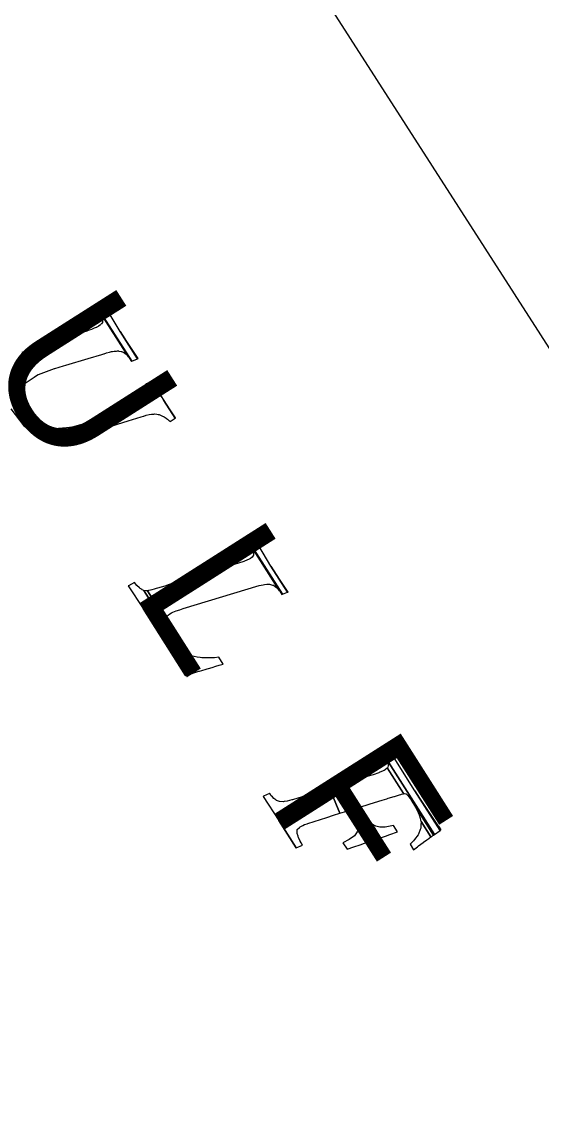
# Model space of a CAD drawing. Extents: x 3962991 to 3983549, y 181631 to 204078.
# Drawn here: x 3980783 to 3981131, y 189837 to 190573 of the extents above; entities that cross this region are included whole.
import ezdxf

# ---------------------------------------------------------------- set-up
doc = ezdxf.new("R2010")
doc.units = 0
for name, color, linetype in [('V-ANNO-MASK', 7, 'Continuous'), ('V-ANNO-MASK2', 7, 'Continuous'), ('V-GRID-FRAM', 7, 'Continuous'), ('V-RIVR-IDEN', 7, 'Continuous')]:
    doc.layers.add(name, color=color, linetype=linetype)

msp = doc.modelspace()

# ---------------------------------------------------------------- linework, layer by layer
at = {"layer": 'V-ANNO-MASK2'}
msp.add_lwpolyline([(3980775.18, 190314.39), (3980783.9, 190302.88), (3980786.96, 190301.11), (3980796.33, 190295.7), (3980784.93, 190313.63), (3980784.25, 190316.05), (3980784.06, 190316.75), (3980783.44, 190318.96), (3980782.27, 190323.18), (3980784.14, 190329.09), (3980784.61, 190330.56), (3980784.96, 190331.6), (3980790.97, 190335.59), (3980792.43, 190336.55), (3980793.63, 190337.33), (3980793.76, 190337.41), (3980804.51, 190341.34), (3980804.69, 190341.4), (3980810.6, 190343.17), (3980812.17, 190343.63), (3980827.12, 190348.08), (3980827.12, 190348.09), (3980836.08, 190350.76), (3980837.6, 190351.2), (3980837.66, 190351.22), (3980839.38, 190351.74), (3980841.25, 190352.29), (3980842.73, 190352.73), (3980842.76, 190352.74), (3980843.26, 190352.81), (3980844.34, 190352.96), (3980844.69, 190352.98), (3980846.08, 190353.06), (3980846.78, 190353.09), (3980847.3, 190353.12), (3980847.59, 190353.05), (3980849.02, 190352.72), (3980849.36, 190352.65), (3980849.9, 190352.53), (3980850.16, 190352.46), (3980851.49, 190351.55), (3980851.48, 190351.56), (3980851.74, 190351.38), (3980852.38, 190350.94), (3980852.64, 190350.76), (3980853.36, 190349.91), (3980853.95, 190349.21), (3980835.47, 190378.26), (3980835.66, 190377.73), (3980835.89, 190377.09), (3980836.08, 190376.56), (3980836.55, 190375.26), (3980836.74, 190374.74), (3980836.7, 190373.62), (3980836.69, 190373.3), (3980836.66, 190372.6), (3980836.65, 190372.17), (3980835.96, 190371.35), (3980835.81, 190371.18), (3980835.51, 190370.81), (3980835.1, 190370.32), (3980834.05, 190369.72), (3980833.78, 190369.57), (3980832.92, 190369.06), (3980832.53, 190368.83), (3980832.5, 190368.82), (3980831.09, 190368.27), (3980829.31, 190367.57), (3980827.62, 190367), (3980827.56, 190366.98), (3980826.1, 190366.46), (3980817.18, 190363.71), (3980802.31, 190359.14), (3980800.75, 190358.65), (3980794.87, 190356.83), (3980794.69, 190356.77), (3980784.06, 190352.65), (3980783.92, 190352.6), (3980782.57, 190352.06)], dxfattribs=at)
for points in [[(3980834.44, 190380.11), (3980835.48, 190378.24), (3980853.94, 190349.22), (3980854.53, 190348.52), (3980856.07, 190346.09), (3980856.1, 190346.11), (3980856.21, 190346.16), (3980833.13, 190382.44), (3980834.18, 190380.58)], [(3980833.19, 190382.46), (3980833.14, 190382.43), (3980856.21, 190346.16), (3980856.27, 190346.18), (3980859.96, 190347.77), (3980860.05, 190347.81), (3980848.35, 190366.21), (3980837.64, 190384), (3980837.14, 190383.82), (3980837.05, 190383.8)], [(3980860.47, 190347.99), (3980848.35, 190366.21), (3980860.05, 190347.81)], [(3980789.91, 190307.15), (3980784.93, 190313.63), (3980796.32, 190295.72), (3980797.69, 190294.92), (3980797.94, 190294.93), (3980798.72, 190294.94), (3980800.21, 190294.97), (3980805.77, 190295.1), (3980807.15, 190295.13), (3980808.14, 190295.15), (3980816.57, 190295.33), (3980818.33, 190295.84), (3980819.76, 190296.24), (3980819.91, 190296.28), (3980831.14, 190299.47), (3980831.13, 190299.49), (3980831.32, 190299.53), (3980837.28, 190301.22), (3980838.86, 190301.67), (3980853.72, 190306.26), (3980853.71, 190306.27), (3980862.63, 190309.02), (3980864.14, 190309.47), (3980864.13, 190309.48), (3980864.2, 190309.49), (3980865.93, 190309.98), (3980867.83, 190310.51), (3980869.47, 190310.69), (3980869.5, 190310.69), (3980870, 190310.76), (3980871.11, 190310.87), (3980871.45, 190310.91), (3980873.03, 190310.69), (3980873.81, 190310.58), (3980874.41, 190310.49), (3980874.68, 190310.45), (3980876.38, 190309.7), (3980876.78, 190309.52), (3980877.44, 190309.22), (3980877.82, 190308.96), (3980879.16, 190308.05), (3980879.41, 190307.87), (3980880.05, 190307.44), (3980880.36, 190307.18), (3980880.74, 190306.85), (3980881.05, 190306.6), (3980881.36, 190306.34), (3980881.44, 190306.27), (3980881.74, 190306.02), (3980881.9, 190305.88), (3980885.25, 190308.01), (3980877.74, 190319.83), (3980876.48, 190321.97), (3980869.77, 190332.52), (3980869.69, 190332.48), (3980865.88, 190331.07), (3980865.82, 190331.05), (3980865.71, 190331), (3980865.85, 190330.72), (3980866.4, 190329.64), (3980866.95, 190328.55), (3980867.21, 190327.85), (3980867.42, 190327.29), (3980867.96, 190325.89), (3980867.98, 190325.63), (3980868.1, 190324.24), (3980868.15, 190323.84), (3980868.23, 190322.97), (3980868.11, 190322.7), (3980867.64, 190321.52), (3980867.55, 190321.28), (3980867.34, 190320.76), (3980866.89, 190320.34), (3980865.99, 190319.49), (3980865.77, 190319.27), (3980865.03, 190318.57), (3980864.62, 190318.36), (3980864.6, 190318.35), (3980863.29, 190317.64), (3980861.64, 190316.73), (3980860.12, 190315.91), (3980860.06, 190315.88), (3980858.61, 190315.35), (3980849.97, 190312.15), (3980835.22, 190307.4), (3980833.68, 190306.89), (3980827.7, 190305.22), (3980827.51, 190305.17), (3980816.27, 190302.01), (3980816.12, 190301.97), (3980814.51, 190301.84), (3980812.52, 190301.69), (3980804.39, 190301.04), (3980803.44, 190300.96), (3980802.11, 190300.85), (3980794.47, 190303.99), (3980792.43, 190304.82), (3980791.37, 190305.26)], [(3980869.77, 190332.52), (3980869.69, 190332.48), (3980877.74, 190319.83), (3980876.48, 190321.97), (3980870.21, 190332.67)], [(3980879.42, 190317.34), (3980877.74, 190319.83), (3980885.25, 190308.01), (3980885.33, 190308.06), (3980885.61, 190308.24)], [(3980934.19, 190226.11), (3980935.23, 190224.41), (3980957.07, 190190.09), (3980957.1, 190190.09)], [(3980937.82, 190227.24), (3980934.2, 190226.09), (3980957.1, 190190.09), (3980960.59, 190191.43), (3980949.43, 190208.99), (3980938.36, 190227.41)], [(3980936.52, 190221.84), (3980936.64, 190221.58), (3980955.2, 190192.4), (3980955.32, 190192.26), (3980956.81, 190189.98), (3980957.07, 190190.09), (3980935.23, 190224.43), (3980936.39, 190222.1)], [(3980867.35, 190192.59), (3980866.82, 190192.46), (3980878.84, 190173.55), (3980879.12, 190174.07), (3980879.91, 190175.55), (3980880.56, 190176.05), (3980881.72, 190176.93), (3980882.82, 190177.75), (3980883.7, 190178.12), (3980885.95, 190179.03), (3980888.37, 190179.81), (3980890.68, 190180.51), (3980941.51, 190195.91), (3980941.54, 190195.92), (3980944.16, 190196.55), (3980945.06, 190196.76), (3980946.67, 190196.84), (3980948.28, 190196.91), (3980948.49, 190196.86), (3980950.53, 190196.31), (3980951.22, 190196.12), (3980953.09, 190194.65), (3980953.31, 190194.47), (3980955.2, 190192.4), (3980936.64, 190221.59), (3980937.63, 190219.13), (3980937.82, 190218.66), (3980937.8, 190217.21), (3980937.8, 190216.31), (3980936.92, 190215.04), (3980936.8, 190214.96), (3980935.7, 190214.08), (3980934.43, 190213.49), (3980933.64, 190213.09), (3980931.25, 190212.11), (3980931.21, 190212.11), (3980880.59, 190196.38), (3980878.28, 190195.66), (3980875.85, 190194.91), (3980873.48, 190194.17), (3980872.55, 190193.89), (3980871.21, 190193.46), (3980869.7, 190193.13), (3980868.85, 190192.93)], [(3980961.03, 190191.59), (3980949.43, 190208.99), (3980960.59, 190191.43)], [(3980854.04, 190195.83), (3980853.8, 190195.71), (3980863.75, 190180.57), (3980892.26, 190135.74), (3980896.75, 190137.15), (3980896.75, 190137.16), (3980897.08, 190137.26), (3980897.68, 190137.45), (3980881.68, 190162.59), (3980881.1, 190163.79), (3980881.09, 190163.8), (3980878.55, 190169.04), (3980878.55, 190169.16), (3980878.52, 190170.16), (3980864.23, 190192.63), (3980863.26, 190193.2), (3980863.14, 190193.27), (3980861.89, 190194), (3980861.44, 190194.42), (3980859.67, 190196.07), (3980858.06, 190197.99)], [(3980865.95, 190192.52), (3980864.24, 190192.62), (3980878.52, 190170.16), (3980878.47, 190172.84), (3980878.84, 190173.55), (3980866.81, 190192.48)], [(3980863.75, 190180.57), (3980892, 190135.65), (3980892.26, 190135.74)], [(3980882.78, 190161.15), (3980881.68, 190162.59), (3980897.68, 190137.45), (3980897.83, 190137.49), (3980898.48, 190137.71), (3980898.55, 190137.71), (3980898.54, 190137.73), (3980899.06, 190137.88), (3980900.43, 190138.32), (3980901.11, 190138.54), (3980901.63, 190138.69), (3980901.62, 190138.7), (3980903.06, 190139.15), (3980903.87, 190139.39), (3980905.33, 190139.82), (3980906.69, 190140.22), (3980907.64, 190140.48), (3980907.63, 190140.49), (3980910.03, 190141.17), (3980912.49, 190141.88), (3980912.48, 190141.89), (3980914.83, 190142.55), (3980917.5, 190143.32), (3980914.59, 190147.9), (3980911.64, 190147.57), (3980908.9, 190147.53), (3980906.01, 190147.49), (3980903.2, 190147.45), (3980901.92, 190147.72), (3980900.05, 190148.11), (3980898.05, 190148.55), (3980896.94, 190148.77), (3980894.95, 190149.2), (3980893.8, 190150.03), (3980892.27, 190151.14), (3980889.2, 190153.37), (3980888.07, 190154.19), (3980887.63, 190154.77)], [(3981023.83, 190084.52), (3981023.77, 190084.5), (3981025.05, 190082.59), (3981058.94, 190029.31), (3981062.64, 190031.97), (3981045.84, 190058.38), (3981029.68, 190084.23), (3981028.64, 190085.98), (3981028.57, 190085.97), (3981028.34, 190085.89)], [(3981026.05, 190080.9), (3981026.56, 190080.06), (3981058.86, 190029.26), (3981058.89, 190029.28), (3981058.94, 190029.31), (3981025.05, 190082.6)], [(3981027.37, 190073.93), (3981027.17, 190073.73), (3981038.09, 190056.56), (3981038.36, 190056.64), (3981038.9, 190056.58), (3981039.77, 190056.46), (3981040.04, 190056.42), (3981041.14, 190055.43), (3981041.79, 190054.52), (3981043.45, 190052.2), (3981058.29, 190028.86), (3981058.31, 190028.88), (3981058.86, 190029.26), (3981026.55, 190080.07), (3981027.96, 190076.6), (3981027.95, 190076.56), (3981027.92, 190076.33), (3981027.91, 190076.23), (3981027.84, 190075.61), (3981027.8, 190075.28), (3981027.67, 190074.23)], [(3980995.63, 190043.47), (3980998.62, 190044.42), (3981000.38, 190044.98), (3981001.49, 190045.33), (3981001.48, 190045.34), (3981002, 190045.49), (3981001.99, 190045.5), (3981002.06, 190045.51), (3981015.41, 190024.52), (3981021.49, 190026.59), (3981008.27, 190047.38), (3981008.47, 190047.45), (3981008.66, 190047.5), (3981009.14, 190047.65), (3981009.13, 190047.66), (3981009.65, 190047.81), (3981011, 190048.22), (3981010.99, 190048.23), (3981013.06, 190048.87), (3981015.89, 190049.73), (3981023.82, 190052.17), (3981026.97, 190053.15), (3981027.99, 190053.46), (3981031.81, 190054.63), (3981032.11, 190054.73), (3981034.78, 190055.55), (3981035.59, 190055.8), (3981036.34, 190056.04), (3981036.73, 190056.15), (3981038.09, 190056.56), (3981038.36, 190056.64), (3981027.37, 190073.93), (3981027.17, 190073.73), (3981026.18, 190072.74), (3981025.9, 190072.45), (3981025.19, 190072.15), (3981024.44, 190071.81), (3981021.95, 190070.7), (3981021.65, 190070.6), (3981017.93, 190069.29), (3981016.9, 190068.98), (3981013.75, 190068), (3981005.83, 190065.55), (3981003.01, 190064.67), (3981000.95, 190064.02), (3980999.6, 190063.61), (3980999.09, 190063.45), (3980998.6, 190063.3), (3980998.43, 190063.24), (3980998.22, 190063.18), (3980992.04, 190061.26), (3980991.98, 190061.24), (3980991.47, 190061.08), (3980990.36, 190060.74), (3980988.59, 190060.19)], [(3980988.59, 190060.19), (3980985.59, 190059.26), (3980981.31, 190057.92), (3980976.77, 190056.53), (3980963.94, 190052.53), (3980963.43, 190052.37), (3980961.75, 190051.91), (3980960.32, 190051.5), (3980958.3, 190051.23), (3980957.49, 190051.1), (3980955.13, 190051.25), (3980955.03, 190051.3), (3980953.23, 190051.99), (3980952.66, 190052.43), (3980951.37, 190053.43), (3980950.46, 190054.36), (3980949.66, 190055.17), (3980948.67, 190056.66), (3980948.56, 190056.61), (3980948.53, 190056.6), (3980944.5, 190054.8), (3980944.16, 190054.66), (3980954.75, 190038.7), (3980966.38, 190020.41), (3980970.5, 190022.06), (3980969.56, 190023.59), (3980969.02, 190024.66), (3980968.89, 190024.92), (3980967.83, 190027.05), (3980967.54, 190028.01), (3980966.96, 190029.94), (3980966.97, 190030.38), (3980967.01, 190032.45), (3980967.06, 190032.5), (3980968.42, 190033.91), (3980968.97, 190034.45), (3980970.67, 190035.23), (3980970.66, 190035.24), (3980971.98, 190035.83), (3980973.58, 190036.42), (3980974.08, 190036.59), (3980986.85, 190040.67), (3980991.36, 190042.11), (3980995.63, 190043.47)], [(3981052.11, 190048.96), (3981045.84, 190058.38), (3981062.64, 190031.97), (3981062.83, 190032.11), (3981063.13, 190032.32), (3981061.53, 190034.84)], [(3981011.49, 190042.71), (3981008.27, 190047.38), (3981021.49, 190026.59), (3981021.69, 190026.67), (3981021.87, 190026.73), (3981022.34, 190026.88), (3981015.44, 190037.74), (3981013.3, 190040.2)], [(3981049.64, 190038.9), (3981049.89, 190038.01), (3981056.51, 190027.59), (3981056.74, 190027.74), (3981056.74, 190027.75), (3981057.09, 190027.99), (3981057.63, 190028.37), (3981057.62, 190028.39), (3981057.8, 190028.5), (3981058.12, 190028.74), (3981058.17, 190028.77), (3981058.3, 190028.85), (3981043.44, 190052.21), (3981046.27, 190047.49), (3981046.48, 190047.03), (3981047.91, 190044.05), (3981048.7, 190042.42), (3981049.27, 190040.28)], [(3980954.75, 190038.7), (3980966.04, 190020.27), (3980966.38, 190020.41)], [(3981001.68, 190025.88), (3980997.64, 190023.71), (3981000.41, 190019.36), (3981004.85, 190020.9), (3981009.07, 190022.34), (3981012.02, 190023.35), (3981013.76, 190023.94), (3981014.85, 190024.33), (3981015.36, 190024.49), (3981015.35, 190024.5), (3981015.42, 190024.51), (3981004.84, 190041.14), (3981006.02, 190039.16), (3981007.25, 190036.28), (3981007.78, 190033.35), (3981007.2, 190030.93), (3981005.26, 190028.34)], [(3981017.11, 190036.07), (3981015.45, 190037.73), (3981022.34, 190026.88), (3981022.84, 190027.06)], [(3981019.54, 190034.8), (3981017.12, 190036.06), (3981022.84, 190027.06), (3981024.16, 190027.52), (3981026.2, 190028.21), (3981028.97, 190029.16), (3981034.22, 190030.96), (3981031.53, 190035.19), (3981025.87, 190034.05), (3981022.42, 190034.15)], [(3981044.82, 190025.09), (3981042.52, 190022.77), (3981044.91, 190019.01), (3981047.47, 190020.92), (3981048.3, 190021.54), (3981051.39, 190023.85), (3981051.64, 190024.02), (3981053.81, 190025.63), (3981054.47, 190026.11), (3981055.09, 190026.56), (3981055.4, 190026.79), (3981056.52, 190027.58), (3981049.88, 190038.02), (3981049.81, 190035.59), (3981049.79, 190034.89), (3981049.75, 190033.54), (3981049.37, 190032.6), (3981048.17, 190029.47), (3981048.04, 190029.11), (3981045.49, 190025.95)], [(3981063.23, 190032.38), (3981061.54, 190034.82), (3981063.13, 190032.32)]]:
    msp.add_lwpolyline(points, close=True, dxfattribs=at)
at = {"layer": 'V-GRID-FRAM'}
msp.add_lwpolyline([(3973881.07, 201670.74), (3982001.83, 189003.7), (3974929.17, 184418.27), (3966825.38, 197159.8), (3973881.07, 201670.74)], dxfattribs=at)

# ---------------------------------------------------------------- texts
at = {"layer": 'V-ANNO-MASK'}
for s, p in [('U', (3980755.97, 190348.94)), ('L', (3980855.58, 190193.47)), ('F', (3980946.03, 190052.4))]:
    msp.add_text(s, height=100, rotation=302.45697, dxfattribs=at).set_placement(p)
at = {"layer": 'V-RIVR-IDEN'}
for s, p in [('U', (3980755.97, 190348.94)), ('L', (3980855.58, 190193.47)), ('F', (3980946.03, 190052.4))]:
    msp.add_text(s, height=100, rotation=302.45697, dxfattribs=at).set_placement(p)

doc.saveas('drawing.dxf')
